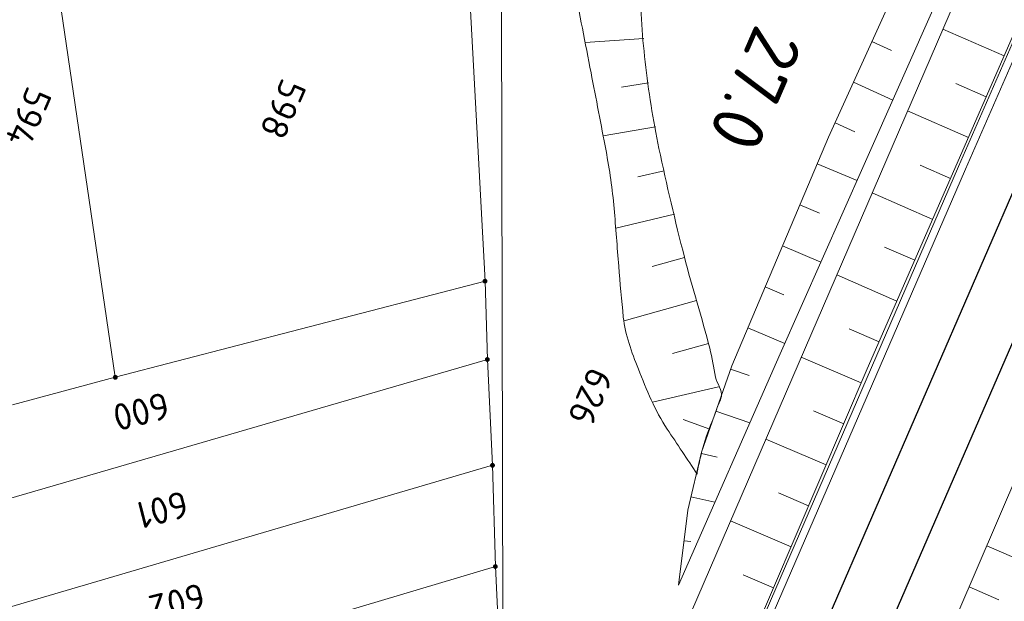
# Model space of a CAD drawing. Header units: metres. Extents: x 3425540 to 3446143, y 5432760 to 5444637.
# Tile 533 of 656: x 3437007 to 3437074, y 5444044 to 5444083. Entities that reach past the tile are written whole.
import ezdxf
from ezdxf.enums import TextEntityAlignment as Align

# ---------------------------------------------------------------- set-up
doc = ezdxf.new("R2010")
doc.units = ezdxf.units.M
for name, color, linetype, lineweight in [('B_Böschung', 9, 'Continuous', 18), ('B_Flurgrenzen', 9, 'Continuous', 18), ('B_Gleisachse', 9, 'Continuous', 25), ('B_Kilometrierung', 9, 'Continuous', 25), ('Bestand Kabeltröge', 9, 'Continuous', 18)]:
    doc.layers.add(name, color=color, linetype=linetype, lineweight=lineweight)
doc.styles.get("Standard").update_dxf_attribs({"font": 'isocpeur.ttf'})

msp = doc.modelspace()

# ---------------------------------------------------------------- linework, layer by layer
at = {"layer": 'B_Böschung'}
for p, q in [((3437073.667, 5444080.245), (3437069.539, 5444082.051)), ((3437049.434, 5444081.405), (3437045.481, 5444081.15)), ((3437064.777, 5444081.208), (3437066.087, 5444080.613)), ((3437049.745, 5444078.426), (3437047.935, 5444078.135)), ((3437063.536, 5444078.477), (3437066.182, 5444077.276)), ((3437072.464, 5444077.497), (3437070.407, 5444078.397)), ((3437071.262, 5444074.748), (3437067.16, 5444076.543)), ((3437050.219, 5444075.463), (3437046.693, 5444074.874)), ((3437062.295, 5444075.746), (3437063.633, 5444075.142)), ((3437061.099, 5444072.995), (3437063.78, 5444071.858)), ((3437070.06, 5444072), (3437068.015, 5444072.894)), ((3437050.799, 5444072.522), (3437049.016, 5444072.104)), ((3437068.858, 5444069.251), (3437064.782, 5444071.034)), ((3437059.928, 5444070.233), (3437061.244, 5444069.675)), ((3437051.483, 5444069.601), (3437047.538, 5444068.66)), ((3437058.757, 5444067.471), (3437061.342, 5444066.375)), ((3437067.655, 5444066.503), (3437065.624, 5444067.391)), ((3437052.168, 5444066.68), (3437049.981, 5444066.071)), ((3437066.453, 5444063.755), (3437062.405, 5444065.526)), ((3437057.587, 5444064.709), (3437058.855, 5444064.172)), ((3437052.972, 5444063.79), (3437048.103, 5444062.437)), ((3437056.415, 5444061.947), (3437058.91, 5444060.909)), ((3437065.25, 5444061.006), (3437063.233, 5444061.889)), ((3437053.778, 5444060.9), (3437051.349, 5444060.236)), ((3437064.055, 5444058.254), (3437060.013, 5444059.987)), ((3437055.259, 5444059.179), (3437056.513, 5444058.746)), ((3437054.449, 5444057.978), (3437050.01, 5444056.957)), ((3437054.277, 5444056.345), (3437056.564, 5444055.577)), ((3437062.876, 5444055.496), (3437060.849, 5444056.363)), ((3437053.861, 5444055.144), (3437052.076, 5444055.794)), ((3437061.696, 5444052.738), (3437057.633, 5444054.475)), ((3437053.302, 5444053.508), (3437054.367, 5444053.254)), ((3437053.013, 5444052.27), (3437053.02, 5444052.118)), ((3437060.516, 5444049.979), (3437058.48, 5444050.85)), ((3437052.602, 5444050.591), (3437054.214, 5444050.224)), ((3437059.337, 5444047.221), (3437055.255, 5444048.967)), ((3437052.134, 5444047.632), (3437052.581, 5444047.577)), ((3437072.502, 5444047.284), (3437076.501, 5444045.566)), ((3437058.157, 5444044.463), (3437056.111, 5444045.338)), ((3437071.317, 5444044.528), (3437073.312, 5444043.671))]:
    msp.add_line(p, q, dxfattribs=at)
for points in [[(3437112.461, 5444169.696), (3437111.718, 5444169.879), (3437110.804, 5444169.94), (3437110.121, 5444169.745), (3437109.598, 5444169.441), (3437109.025, 5444168.868), (3437108.574, 5444167.93), (3437100.879, 5444150.574), (3437093.258, 5444133.042), (3437083.567, 5444110.767), (3437080.765, 5444107.988), (3437070.812, 5444085), (3437042.046, 5444018.375), (3437027.562, 5443985.42), (3437023.175, 5443974.059), (3437016.6, 5443957.94), (3437014.869, 5443954.088), (3437014.455, 5443953.918)], [(3437111.837, 5444168.043), (3437112.149, 5444167.622), (3437110.488, 5444163.855), (3437105.905, 5444153.831), (3437092.206, 5444122.435), (3437079.863, 5444094.407), (3437064.459, 5444059.198), (3437048.543, 5444021.984), (3437038.533, 5443998.7), (3437025.047, 5443967.234), (3437018.221, 5443951.389), (3437016.957, 5443948.51), (3437016.864, 5443948.417)], [(3437117.023, 5444149.812), (3437101.871, 5444114.644), (3437102.362, 5444114.31), (3437100.876, 5444111.539), (3437099.9, 5444111.357), (3437093.988, 5444097.611), (3437076.097, 5444055.65), (3437053.669, 5444003.465), (3437040.986, 5443974.611), (3437033.595, 5443957.468), (3437030.365, 5443950.129), (3437019.047, 5443926.23)], [(3437051.768, 5444044.654), (3437052.389, 5444049.702), (3437053.32, 5444053.585), (3437055.339, 5444059.409), (3437061.859, 5444074.786), (3437066.905, 5444085.892), (3437070.859, 5444094.408), (3437073.576, 5444099.766), (3437075.982, 5444104.348), (3437077.613, 5444107.066), (3437078.777, 5444108.386), (3437079.942, 5444109.163), (3437080.795, 5444109.318), (3437082.038, 5444109.241)], [(3437051.768, 5444044.654), (3437058.594, 5444060.199), (3437064.26, 5444072.936), (3437076.596, 5444100.789), (3437079.623, 5444107.313), (3437080.477, 5444107.546), (3437082.038, 5444109.241)]]:
    msp.add_lwpolyline(points, dxfattribs=at)
for points, knots in [([(3437053.013, 5444052.27), (3437053.115, 5444052.709), (3437053.218, 5444053.147), (3437053.32, 5444053.585), (3437053.554, 5444054.586), (3437053.989, 5444055.532), (3437054.33, 5444056.497), (3437054.427, 5444056.772), (3437054.587, 5444057.042), (3437054.644, 5444057.318), (3437054.733, 5444057.751), (3437054.349, 5444058.192), (3437054.255, 5444058.638), (3437054.12, 5444059.28), (3437054.029, 5444059.941), (3437053.867, 5444060.58), (3437053.346, 5444062.637), (3437052.684, 5444064.658), (3437052.158, 5444066.715), (3437051.539, 5444069.137), (3437050.97, 5444071.565), (3437050.45, 5444074.015), (3437050.041, 5444075.943), (3437049.739, 5444077.878), (3437049.519, 5444079.84), (3437049.304, 5444081.755), (3437049.166, 5444083.67), (3437049.208, 5444085.587), (3437049.242, 5444087.126), (3437049.32, 5444088.665), (3437049.364, 5444090.204), (3437049.406, 5444091.679), (3437049.441, 5444093.156), (3437049.441, 5444094.631), (3437049.441, 5444096.184), (3437049.042, 5444097.704), (3437048.587, 5444099.213), (3437048.246, 5444100.343), (3437047.85, 5444101.421), (3437047.345, 5444102.474), (3437046.963, 5444103.271), (3437046.477, 5444104.007), (3437046.103, 5444104.804), (3437045.541, 5444106.002), (3437045.02, 5444107.214), (3437044.55, 5444108.454), (3437043.895, 5444110.183), (3437043.281, 5444111.918), (3437042.844, 5444113.712), (3437042.487, 5444115.18), (3437042.182, 5444116.655), (3437041.912, 5444118.139), (3437041.531, 5444120.233), (3437041.209, 5444122.338), (3437040.826, 5444124.43), (3437040.417, 5444126.667), (3437039.825, 5444128.864), (3437039.428, 5444131.108), (3437039.032, 5444133.345), (3437038.803, 5444135.601), (3437038.652, 5444137.865), (3437038.537, 5444139.585), (3437038.454, 5444141.304), (3437038.425, 5444143.026), (3437038.397, 5444144.683), (3437038.461, 5444146.341), (3437038.425, 5444147.997), (3437038.385, 5444149.81), (3437038.327, 5444151.623), (3437038.192, 5444153.433), (3437038.101, 5444154.652), (3437037.992, 5444155.867), (3437037.882, 5444157.083), (3437037.739, 5444158.664), (3437037.672, 5444160.255), (3437037.415, 5444161.821), (3437037.13, 5444163.556), (3437036.846, 5444165.29), (3437036.561, 5444167.024)], [0, 0, 0, 0, 0.011509, 0.011509, 0.011509, 0.037779, 0.037779, 0.037779, 0.045271, 0.045271, 0.045271, 0.057, 0.057, 0.057, 0.073879, 0.073879, 0.073879, 0.128159, 0.128159, 0.128159, 0.192059, 0.192059, 0.192059, 0.242336, 0.242336, 0.242336, 0.29139, 0.29139, 0.29139, 0.330764, 0.330764, 0.330764, 0.368502, 0.368502, 0.368502, 0.408227, 0.408227, 0.408227, 0.437969, 0.437969, 0.437969, 0.460473, 0.460473, 0.460473, 0.494281, 0.494281, 0.494281, 0.541396, 0.541396, 0.541396, 0.579955, 0.579955, 0.579955, 0.634367, 0.634367, 0.634367, 0.692518, 0.692518, 0.692518, 0.750488, 0.750488, 0.750488, 0.794518, 0.794518, 0.794518, 0.836887, 0.836887, 0.836887, 0.883261, 0.883261, 0.883261, 0.914482, 0.914482, 0.914482, 0.955061, 0.955061, 0.955061, 1, 1, 1, 1]), ([(3437053.02, 5444052.118), (3437052.347, 5444053.128), (3437051.675, 5444054.138), (3437051.002, 5444055.147), (3437050.174, 5444056.39), (3437049.617, 5444057.78), (3437049.061, 5444059.185), (3437048.61, 5444060.326), (3437048.176, 5444061.473), (3437048.051, 5444062.68), (3437047.933, 5444063.819), (3437047.834, 5444064.957), (3437047.74, 5444066.097), (3437047.633, 5444067.391), (3437047.547, 5444068.687), (3437047.43, 5444069.98), (3437047.312, 5444071.282), (3437047.129, 5444072.579), (3437046.886, 5444073.863), (3437046.555, 5444075.614), (3437046.218, 5444077.363), (3437045.88, 5444079.112), (3437045.495, 5444081.106), (3437045.094, 5444083.097), (3437044.716, 5444085.092), (3437044.365, 5444086.945), (3437044.136, 5444088.818), (3437043.862, 5444090.683), (3437043.602, 5444092.457), (3437043.438, 5444094.242), (3437043.164, 5444096.015), (3437042.846, 5444098.071), (3437042.282, 5444100.078), (3437041.689, 5444102.073), (3437041.121, 5444103.983), (3437040.392, 5444105.834), (3437039.826, 5444107.742), (3437039.506, 5444108.821), (3437039.182, 5444109.899), (3437038.972, 5444111.004), (3437038.483, 5444113.579), (3437038.056, 5444116.161), (3437037.652, 5444118.749), (3437037.098, 5444122.295), (3437036.541, 5444125.838), (3437036.022, 5444129.389), (3437035.657, 5444131.886), (3437035.341, 5444134.387), (3437035.012, 5444136.89), (3437034.662, 5444139.551), (3437034.342, 5444142.21), (3437034.158, 5444144.889), (3437034.001, 5444147.166), (3437034.454, 5444149.446), (3437034.391, 5444151.723), (3437034.286, 5444155.503), (3437034.194, 5444159.289), (3437033.925, 5444163.062), (3437033.847, 5444164.15), (3437033.77, 5444165.237), (3437033.692, 5444166.324)], [0, 0, 0, 0, 0.031177, 0.031177, 0.031177, 0.069556, 0.069556, 0.069556, 0.100719, 0.100719, 0.100719, 0.13011, 0.13011, 0.13011, 0.163477, 0.163477, 0.163477, 0.197064, 0.197064, 0.197064, 0.242845, 0.242845, 0.242845, 0.295032, 0.295032, 0.295032, 0.34348, 0.34348, 0.34348, 0.389543, 0.389543, 0.389543, 0.442952, 0.442952, 0.442952, 0.494068, 0.494068, 0.494068, 0.522952, 0.522952, 0.522952, 0.590252, 0.590252, 0.590252, 0.682458, 0.682458, 0.682458, 0.747291, 0.747291, 0.747291, 0.8162, 0.8162, 0.8162, 0.874775, 0.874775, 0.874775, 0.971986, 0.971986, 0.971986, 1, 1, 1, 1])]:
    msp.add_open_spline(points, degree=3, knots=knots, dxfattribs=at)
at = {"layer": 'B_Flurgrenzen'}
for p, q in [((3437013.881, 5444058.627), (3437009.658, 5444087.346)), ((3437037.759, 5444083.726), (3437038.75, 5444065.094)), ((3437039.863, 5444083.713), (3437039.951, 5444035.811)), ((3437013.881, 5444058.627), (3437038.75, 5444065.094)), ((3437038.75, 5444065.094), (3437038.904, 5444059.825)), ((3436995.12, 5444047.081), (3437038.904, 5444059.825)), ((3437038.904, 5444059.825), (3437039.251, 5444052.709)), ((3437006.961, 5444056.781), (3437013.881, 5444058.627)), ((3436997.504, 5444040.466), (3437039.251, 5444052.709)), ((3437039.251, 5444052.709), (3437039.443, 5444045.901)), ((3437039.443, 5444045.901), (3436998.888, 5444033.849)), ((3437039.443, 5444045.901), (3437039.676, 5444041))]:
    msp.add_line(p, q, dxfattribs=at)
for points in [[(3437038.875, 5444065.094), (3437038.874, 5444065.11), (3437038.871, 5444065.125), (3437038.866, 5444065.14), (3437038.859, 5444065.154), (3437038.851, 5444065.168), (3437038.842, 5444065.18), (3437038.83, 5444065.19), (3437038.817, 5444065.199), (3437038.803, 5444065.207), (3437038.788, 5444065.213), (3437038.774, 5444065.217), (3437038.758, 5444065.219), (3437038.742, 5444065.219), (3437038.726, 5444065.217), (3437038.712, 5444065.213), (3437038.697, 5444065.207), (3437038.683, 5444065.199), (3437038.67, 5444065.19), (3437038.658, 5444065.18), (3437038.649, 5444065.168), (3437038.641, 5444065.154), (3437038.634, 5444065.14), (3437038.629, 5444065.125), (3437038.626, 5444065.11), (3437038.625, 5444065.094), (3437038.626, 5444065.078), (3437038.629, 5444065.063), (3437038.634, 5444065.048), (3437038.641, 5444065.034), (3437038.649, 5444065.02), (3437038.658, 5444065.008), (3437038.67, 5444064.998), (3437038.683, 5444064.989), (3437038.697, 5444064.981), (3437038.712, 5444064.975), (3437038.726, 5444064.971), (3437038.742, 5444064.969), (3437038.758, 5444064.969), (3437038.774, 5444064.971), (3437038.788, 5444064.975), (3437038.803, 5444064.981), (3437038.817, 5444064.989), (3437038.83, 5444064.998), (3437038.842, 5444065.008), (3437038.851, 5444065.02), (3437038.859, 5444065.034), (3437038.866, 5444065.048), (3437038.871, 5444065.063), (3437038.874, 5444065.078), (3437038.875, 5444065.094)], [(3437038.85, 5444065.094), (3437038.849, 5444065.108), (3437038.846, 5444065.122), (3437038.842, 5444065.134), (3437038.836, 5444065.147), (3437038.827, 5444065.159), (3437038.817, 5444065.169), (3437038.806, 5444065.178), (3437038.794, 5444065.185), (3437038.781, 5444065.189), (3437038.768, 5444065.192), (3437038.754, 5444065.194), (3437038.739, 5444065.193), (3437038.725, 5444065.191), (3437038.713, 5444065.188), (3437038.7, 5444065.181), (3437038.688, 5444065.173), (3437038.678, 5444065.164), (3437038.668, 5444065.153), (3437038.661, 5444065.141), (3437038.656, 5444065.128), (3437038.652, 5444065.115), (3437038.65, 5444065.101), (3437038.65, 5444065.087), (3437038.652, 5444065.073), (3437038.656, 5444065.06), (3437038.661, 5444065.047), (3437038.668, 5444065.035), (3437038.678, 5444065.024), (3437038.688, 5444065.015), (3437038.7, 5444065.007), (3437038.713, 5444065), (3437038.725, 5444064.997), (3437038.739, 5444064.995), (3437038.754, 5444064.994), (3437038.768, 5444064.996), (3437038.781, 5444064.999), (3437038.794, 5444065.003), (3437038.806, 5444065.01), (3437038.817, 5444065.019), (3437038.827, 5444065.029), (3437038.836, 5444065.041), (3437038.842, 5444065.054), (3437038.846, 5444065.066), (3437038.849, 5444065.08), (3437038.85, 5444065.094)], [(3437038.826, 5444065.094), (3437038.825, 5444065.106), (3437038.822, 5444065.118), (3437038.817, 5444065.129), (3437038.811, 5444065.139), (3437038.802, 5444065.149), (3437038.793, 5444065.156), (3437038.782, 5444065.163), (3437038.771, 5444065.167), (3437038.759, 5444065.169), (3437038.747, 5444065.17), (3437038.735, 5444065.168), (3437038.723, 5444065.165), (3437038.713, 5444065.16), (3437038.702, 5444065.153), (3437038.693, 5444065.144), (3437038.686, 5444065.134), (3437038.68, 5444065.124), (3437038.676, 5444065.112), (3437038.674, 5444065.1), (3437038.674, 5444065.088), (3437038.676, 5444065.076), (3437038.68, 5444065.064), (3437038.686, 5444065.054), (3437038.693, 5444065.044), (3437038.702, 5444065.035), (3437038.712, 5444065.028), (3437038.723, 5444065.023), (3437038.735, 5444065.02), (3437038.747, 5444065.018), (3437038.759, 5444065.019), (3437038.771, 5444065.021), (3437038.782, 5444065.025), (3437038.793, 5444065.032), (3437038.802, 5444065.039), (3437038.811, 5444065.049), (3437038.817, 5444065.059), (3437038.822, 5444065.07), (3437038.825, 5444065.082), (3437038.826, 5444065.094)], [(3437038.801, 5444065.094), (3437038.8, 5444065.104), (3437038.797, 5444065.114), (3437038.792, 5444065.123), (3437038.786, 5444065.13), (3437038.779, 5444065.136), (3437038.77, 5444065.141), (3437038.76, 5444065.144), (3437038.75, 5444065.145), (3437038.74, 5444065.144), (3437038.73, 5444065.141), (3437038.721, 5444065.136), (3437038.714, 5444065.13), (3437038.708, 5444065.123), (3437038.703, 5444065.114), (3437038.7, 5444065.104), (3437038.699, 5444065.094), (3437038.7, 5444065.084), (3437038.703, 5444065.074), (3437038.708, 5444065.065), (3437038.714, 5444065.058), (3437038.721, 5444065.052), (3437038.73, 5444065.047), (3437038.74, 5444065.044), (3437038.75, 5444065.043), (3437038.76, 5444065.044), (3437038.77, 5444065.047), (3437038.779, 5444065.052), (3437038.786, 5444065.058), (3437038.792, 5444065.065), (3437038.797, 5444065.074), (3437038.8, 5444065.084), (3437038.801, 5444065.094)], [(3437038.777, 5444065.094), (3437038.776, 5444065.101), (3437038.773, 5444065.108), (3437038.768, 5444065.114), (3437038.762, 5444065.118), (3437038.755, 5444065.12), (3437038.748, 5444065.121), (3437038.741, 5444065.119), (3437038.734, 5444065.116), (3437038.729, 5444065.111), (3437038.725, 5444065.105), (3437038.723, 5444065.098), (3437038.723, 5444065.09), (3437038.725, 5444065.083), (3437038.729, 5444065.077), (3437038.734, 5444065.072), (3437038.741, 5444065.069), (3437038.748, 5444065.067), (3437038.755, 5444065.068), (3437038.762, 5444065.07), (3437038.768, 5444065.074), (3437038.773, 5444065.08), (3437038.776, 5444065.087), (3437038.777, 5444065.094)], [(3437039.029, 5444059.825), (3437039.028, 5444059.841), (3437039.025, 5444059.856), (3437039.02, 5444059.871), (3437039.013, 5444059.885), (3437039.005, 5444059.899), (3437038.996, 5444059.911), (3437038.984, 5444059.921), (3437038.971, 5444059.93), (3437038.957, 5444059.938), (3437038.942, 5444059.944), (3437038.928, 5444059.948), (3437038.912, 5444059.95), (3437038.896, 5444059.95), (3437038.88, 5444059.948), (3437038.866, 5444059.944), (3437038.851, 5444059.938), (3437038.837, 5444059.93), (3437038.824, 5444059.921), (3437038.812, 5444059.911), (3437038.803, 5444059.899), (3437038.795, 5444059.885), (3437038.788, 5444059.871), (3437038.783, 5444059.856), (3437038.78, 5444059.841), (3437038.779, 5444059.825), (3437038.78, 5444059.809), (3437038.783, 5444059.794), (3437038.788, 5444059.779), (3437038.795, 5444059.765), (3437038.803, 5444059.751), (3437038.812, 5444059.739), (3437038.824, 5444059.729), (3437038.837, 5444059.72), (3437038.851, 5444059.712), (3437038.866, 5444059.706), (3437038.88, 5444059.702), (3437038.896, 5444059.7), (3437038.912, 5444059.7), (3437038.928, 5444059.702), (3437038.942, 5444059.706), (3437038.957, 5444059.712), (3437038.971, 5444059.72), (3437038.984, 5444059.729), (3437038.996, 5444059.739), (3437039.005, 5444059.751), (3437039.013, 5444059.765), (3437039.02, 5444059.779), (3437039.025, 5444059.794), (3437039.028, 5444059.809), (3437039.029, 5444059.825)], [(3437039.004, 5444059.825), (3437039.003, 5444059.839), (3437039, 5444059.853), (3437038.996, 5444059.865), (3437038.99, 5444059.878), (3437038.981, 5444059.89), (3437038.971, 5444059.9), (3437038.96, 5444059.909), (3437038.948, 5444059.916), (3437038.935, 5444059.92), (3437038.922, 5444059.923), (3437038.908, 5444059.925), (3437038.893, 5444059.924), (3437038.879, 5444059.922), (3437038.867, 5444059.919), (3437038.854, 5444059.912), (3437038.842, 5444059.904), (3437038.832, 5444059.895), (3437038.822, 5444059.884), (3437038.815, 5444059.872), (3437038.81, 5444059.859), (3437038.806, 5444059.846), (3437038.804, 5444059.832), (3437038.804, 5444059.818), (3437038.806, 5444059.804), (3437038.81, 5444059.791), (3437038.815, 5444059.778), (3437038.822, 5444059.766), (3437038.832, 5444059.755), (3437038.842, 5444059.746), (3437038.854, 5444059.738), (3437038.867, 5444059.731), (3437038.879, 5444059.728), (3437038.893, 5444059.726), (3437038.908, 5444059.725), (3437038.922, 5444059.727), (3437038.935, 5444059.73), (3437038.948, 5444059.734), (3437038.96, 5444059.741), (3437038.971, 5444059.75), (3437038.981, 5444059.76), (3437038.99, 5444059.772), (3437038.996, 5444059.785), (3437039, 5444059.797), (3437039.003, 5444059.811), (3437039.004, 5444059.825)], [(3437038.98, 5444059.825), (3437038.979, 5444059.837), (3437038.976, 5444059.849), (3437038.971, 5444059.86), (3437038.965, 5444059.87), (3437038.956, 5444059.88), (3437038.947, 5444059.887), (3437038.936, 5444059.894), (3437038.925, 5444059.898), (3437038.913, 5444059.9), (3437038.901, 5444059.901), (3437038.889, 5444059.899), (3437038.877, 5444059.896), (3437038.867, 5444059.891), (3437038.856, 5444059.884), (3437038.847, 5444059.875), (3437038.84, 5444059.865), (3437038.834, 5444059.855), (3437038.83, 5444059.843), (3437038.828, 5444059.831), (3437038.828, 5444059.819), (3437038.83, 5444059.807), (3437038.834, 5444059.795), (3437038.84, 5444059.785), (3437038.847, 5444059.775), (3437038.856, 5444059.766), (3437038.866, 5444059.759), (3437038.877, 5444059.754), (3437038.889, 5444059.751), (3437038.901, 5444059.749), (3437038.913, 5444059.75), (3437038.925, 5444059.752), (3437038.936, 5444059.756), (3437038.947, 5444059.763), (3437038.956, 5444059.77), (3437038.965, 5444059.78), (3437038.971, 5444059.79), (3437038.976, 5444059.801), (3437038.979, 5444059.813), (3437038.98, 5444059.825)], [(3437038.955, 5444059.825), (3437038.954, 5444059.835), (3437038.951, 5444059.845), (3437038.946, 5444059.854), (3437038.94, 5444059.861), (3437038.933, 5444059.867), (3437038.924, 5444059.872), (3437038.914, 5444059.875), (3437038.904, 5444059.876), (3437038.894, 5444059.875), (3437038.884, 5444059.872), (3437038.875, 5444059.867), (3437038.868, 5444059.861), (3437038.862, 5444059.854), (3437038.857, 5444059.845), (3437038.854, 5444059.835), (3437038.853, 5444059.825), (3437038.854, 5444059.815), (3437038.857, 5444059.805), (3437038.862, 5444059.796), (3437038.868, 5444059.789), (3437038.875, 5444059.783), (3437038.884, 5444059.778), (3437038.894, 5444059.775), (3437038.904, 5444059.774), (3437038.914, 5444059.775), (3437038.924, 5444059.778), (3437038.933, 5444059.783), (3437038.94, 5444059.789), (3437038.946, 5444059.796), (3437038.951, 5444059.805), (3437038.954, 5444059.815), (3437038.955, 5444059.825)], [(3437038.931, 5444059.825), (3437038.93, 5444059.832), (3437038.927, 5444059.839), (3437038.922, 5444059.845), (3437038.916, 5444059.849), (3437038.909, 5444059.851), (3437038.902, 5444059.852), (3437038.895, 5444059.85), (3437038.888, 5444059.847), (3437038.883, 5444059.842), (3437038.879, 5444059.836), (3437038.877, 5444059.829), (3437038.877, 5444059.821), (3437038.879, 5444059.814), (3437038.883, 5444059.808), (3437038.888, 5444059.803), (3437038.895, 5444059.8), (3437038.902, 5444059.798), (3437038.909, 5444059.799), (3437038.916, 5444059.801), (3437038.922, 5444059.805), (3437038.927, 5444059.811), (3437038.93, 5444059.818), (3437038.931, 5444059.825)], [(3437014.006, 5444058.627), (3437014.005, 5444058.643), (3437014.002, 5444058.658), (3437013.997, 5444058.673), (3437013.99, 5444058.687), (3437013.982, 5444058.701), (3437013.973, 5444058.713), (3437013.961, 5444058.723), (3437013.948, 5444058.732), (3437013.934, 5444058.74), (3437013.919, 5444058.746), (3437013.905, 5444058.75), (3437013.889, 5444058.752), (3437013.873, 5444058.752), (3437013.857, 5444058.75), (3437013.843, 5444058.746), (3437013.828, 5444058.74), (3437013.814, 5444058.732), (3437013.801, 5444058.723), (3437013.789, 5444058.713), (3437013.78, 5444058.701), (3437013.772, 5444058.687), (3437013.765, 5444058.673), (3437013.76, 5444058.658), (3437013.757, 5444058.643), (3437013.756, 5444058.627), (3437013.757, 5444058.611), (3437013.76, 5444058.596), (3437013.765, 5444058.581), (3437013.772, 5444058.567), (3437013.78, 5444058.553), (3437013.789, 5444058.541), (3437013.801, 5444058.531), (3437013.814, 5444058.522), (3437013.828, 5444058.514), (3437013.843, 5444058.508), (3437013.857, 5444058.504), (3437013.873, 5444058.502), (3437013.889, 5444058.502), (3437013.905, 5444058.504), (3437013.919, 5444058.508), (3437013.934, 5444058.514), (3437013.948, 5444058.522), (3437013.961, 5444058.531), (3437013.973, 5444058.541), (3437013.982, 5444058.553), (3437013.99, 5444058.567), (3437013.997, 5444058.581), (3437014.002, 5444058.596), (3437014.005, 5444058.611), (3437014.006, 5444058.627)], [(3437013.981, 5444058.627), (3437013.98, 5444058.641), (3437013.977, 5444058.655), (3437013.973, 5444058.667), (3437013.967, 5444058.68), (3437013.958, 5444058.692), (3437013.948, 5444058.702), (3437013.937, 5444058.711), (3437013.925, 5444058.718), (3437013.912, 5444058.722), (3437013.899, 5444058.725), (3437013.885, 5444058.727), (3437013.87, 5444058.726), (3437013.856, 5444058.724), (3437013.844, 5444058.721), (3437013.831, 5444058.714), (3437013.819, 5444058.706), (3437013.809, 5444058.697), (3437013.799, 5444058.686), (3437013.792, 5444058.674), (3437013.787, 5444058.661), (3437013.783, 5444058.648), (3437013.781, 5444058.634), (3437013.781, 5444058.62), (3437013.783, 5444058.606), (3437013.787, 5444058.593), (3437013.792, 5444058.58), (3437013.799, 5444058.568), (3437013.809, 5444058.557), (3437013.819, 5444058.548), (3437013.831, 5444058.54), (3437013.844, 5444058.533), (3437013.856, 5444058.53), (3437013.87, 5444058.528), (3437013.885, 5444058.527), (3437013.899, 5444058.529), (3437013.912, 5444058.532), (3437013.925, 5444058.536), (3437013.937, 5444058.543), (3437013.948, 5444058.552), (3437013.958, 5444058.562), (3437013.967, 5444058.574), (3437013.973, 5444058.587), (3437013.977, 5444058.599), (3437013.98, 5444058.613), (3437013.981, 5444058.627)], [(3437013.957, 5444058.627), (3437013.956, 5444058.639), (3437013.953, 5444058.651), (3437013.948, 5444058.662), (3437013.942, 5444058.672), (3437013.933, 5444058.682), (3437013.924, 5444058.689), (3437013.913, 5444058.696), (3437013.902, 5444058.7), (3437013.89, 5444058.702), (3437013.878, 5444058.703), (3437013.866, 5444058.701), (3437013.854, 5444058.698), (3437013.844, 5444058.693), (3437013.833, 5444058.686), (3437013.824, 5444058.677), (3437013.817, 5444058.667), (3437013.811, 5444058.657), (3437013.807, 5444058.645), (3437013.805, 5444058.633), (3437013.805, 5444058.621), (3437013.807, 5444058.609), (3437013.811, 5444058.597), (3437013.817, 5444058.587), (3437013.824, 5444058.577), (3437013.833, 5444058.568), (3437013.843, 5444058.561), (3437013.854, 5444058.556), (3437013.866, 5444058.553), (3437013.878, 5444058.551), (3437013.89, 5444058.552), (3437013.902, 5444058.554), (3437013.913, 5444058.558), (3437013.924, 5444058.565), (3437013.933, 5444058.572), (3437013.942, 5444058.582), (3437013.948, 5444058.592), (3437013.953, 5444058.603), (3437013.956, 5444058.615), (3437013.957, 5444058.627)], [(3437013.932, 5444058.627), (3437013.931, 5444058.637), (3437013.928, 5444058.647), (3437013.923, 5444058.656), (3437013.917, 5444058.663), (3437013.91, 5444058.669), (3437013.901, 5444058.674), (3437013.891, 5444058.677), (3437013.881, 5444058.678), (3437013.871, 5444058.677), (3437013.861, 5444058.674), (3437013.852, 5444058.669), (3437013.845, 5444058.663), (3437013.839, 5444058.656), (3437013.834, 5444058.647), (3437013.831, 5444058.637), (3437013.83, 5444058.627), (3437013.831, 5444058.617), (3437013.834, 5444058.607), (3437013.839, 5444058.598), (3437013.845, 5444058.591), (3437013.852, 5444058.585), (3437013.861, 5444058.58), (3437013.871, 5444058.577), (3437013.881, 5444058.576), (3437013.891, 5444058.577), (3437013.901, 5444058.58), (3437013.91, 5444058.585), (3437013.917, 5444058.591), (3437013.923, 5444058.598), (3437013.928, 5444058.607), (3437013.931, 5444058.617), (3437013.932, 5444058.627)], [(3437013.908, 5444058.627), (3437013.907, 5444058.634), (3437013.904, 5444058.641), (3437013.899, 5444058.647), (3437013.893, 5444058.651), (3437013.886, 5444058.653), (3437013.879, 5444058.654), (3437013.872, 5444058.652), (3437013.865, 5444058.649), (3437013.86, 5444058.644), (3437013.856, 5444058.638), (3437013.854, 5444058.631), (3437013.854, 5444058.623), (3437013.856, 5444058.616), (3437013.86, 5444058.61), (3437013.865, 5444058.605), (3437013.872, 5444058.602), (3437013.879, 5444058.6), (3437013.886, 5444058.601), (3437013.893, 5444058.603), (3437013.899, 5444058.607), (3437013.904, 5444058.613), (3437013.907, 5444058.62), (3437013.908, 5444058.627)], [(3437039.376, 5444052.709), (3437039.375, 5444052.725), (3437039.372, 5444052.74), (3437039.367, 5444052.755), (3437039.36, 5444052.769), (3437039.352, 5444052.783), (3437039.343, 5444052.795), (3437039.331, 5444052.805), (3437039.318, 5444052.814), (3437039.304, 5444052.822), (3437039.289, 5444052.828), (3437039.275, 5444052.832), (3437039.259, 5444052.834), (3437039.243, 5444052.834), (3437039.227, 5444052.832), (3437039.213, 5444052.828), (3437039.198, 5444052.822), (3437039.184, 5444052.814), (3437039.171, 5444052.805), (3437039.159, 5444052.795), (3437039.15, 5444052.783), (3437039.142, 5444052.769), (3437039.135, 5444052.755), (3437039.13, 5444052.74), (3437039.127, 5444052.725), (3437039.126, 5444052.709), (3437039.127, 5444052.693), (3437039.13, 5444052.678), (3437039.135, 5444052.663), (3437039.142, 5444052.649), (3437039.15, 5444052.635), (3437039.159, 5444052.623), (3437039.171, 5444052.613), (3437039.184, 5444052.604), (3437039.198, 5444052.596), (3437039.213, 5444052.59), (3437039.227, 5444052.586), (3437039.243, 5444052.584), (3437039.259, 5444052.584), (3437039.275, 5444052.586), (3437039.289, 5444052.59), (3437039.304, 5444052.596), (3437039.318, 5444052.604), (3437039.331, 5444052.613), (3437039.343, 5444052.623), (3437039.352, 5444052.635), (3437039.36, 5444052.649), (3437039.367, 5444052.663), (3437039.372, 5444052.678), (3437039.375, 5444052.693), (3437039.376, 5444052.709)], [(3437039.351, 5444052.709), (3437039.35, 5444052.723), (3437039.347, 5444052.737), (3437039.343, 5444052.749), (3437039.337, 5444052.762), (3437039.328, 5444052.774), (3437039.318, 5444052.784), (3437039.307, 5444052.793), (3437039.295, 5444052.8), (3437039.282, 5444052.804), (3437039.269, 5444052.807), (3437039.255, 5444052.809), (3437039.24, 5444052.808), (3437039.226, 5444052.806), (3437039.214, 5444052.803), (3437039.201, 5444052.796), (3437039.189, 5444052.788), (3437039.179, 5444052.779), (3437039.169, 5444052.768), (3437039.162, 5444052.756), (3437039.157, 5444052.743), (3437039.153, 5444052.73), (3437039.151, 5444052.716), (3437039.151, 5444052.702), (3437039.153, 5444052.688), (3437039.157, 5444052.675), (3437039.162, 5444052.662), (3437039.169, 5444052.65), (3437039.179, 5444052.639), (3437039.189, 5444052.63), (3437039.201, 5444052.622), (3437039.214, 5444052.615), (3437039.226, 5444052.612), (3437039.24, 5444052.61), (3437039.255, 5444052.609), (3437039.269, 5444052.611), (3437039.282, 5444052.614), (3437039.295, 5444052.618), (3437039.307, 5444052.625), (3437039.318, 5444052.634), (3437039.328, 5444052.644), (3437039.337, 5444052.656), (3437039.343, 5444052.669), (3437039.347, 5444052.681), (3437039.35, 5444052.695), (3437039.351, 5444052.709)], [(3437039.327, 5444052.709), (3437039.326, 5444052.721), (3437039.323, 5444052.733), (3437039.318, 5444052.744), (3437039.312, 5444052.754), (3437039.303, 5444052.764), (3437039.294, 5444052.771), (3437039.283, 5444052.778), (3437039.272, 5444052.782), (3437039.26, 5444052.784), (3437039.248, 5444052.785), (3437039.236, 5444052.783), (3437039.224, 5444052.78), (3437039.214, 5444052.775), (3437039.203, 5444052.768), (3437039.194, 5444052.759), (3437039.187, 5444052.749), (3437039.181, 5444052.739), (3437039.177, 5444052.727), (3437039.175, 5444052.715), (3437039.175, 5444052.703), (3437039.177, 5444052.691), (3437039.181, 5444052.679), (3437039.187, 5444052.669), (3437039.194, 5444052.659), (3437039.203, 5444052.65), (3437039.213, 5444052.643), (3437039.224, 5444052.638), (3437039.236, 5444052.635), (3437039.248, 5444052.633), (3437039.26, 5444052.634), (3437039.272, 5444052.636), (3437039.283, 5444052.64), (3437039.294, 5444052.647), (3437039.303, 5444052.654), (3437039.312, 5444052.664), (3437039.318, 5444052.674), (3437039.323, 5444052.685), (3437039.326, 5444052.697), (3437039.327, 5444052.709)], [(3437039.302, 5444052.709), (3437039.301, 5444052.719), (3437039.298, 5444052.729), (3437039.293, 5444052.738), (3437039.287, 5444052.745), (3437039.28, 5444052.751), (3437039.271, 5444052.756), (3437039.261, 5444052.759), (3437039.251, 5444052.76), (3437039.241, 5444052.759), (3437039.231, 5444052.756), (3437039.222, 5444052.751), (3437039.215, 5444052.745), (3437039.209, 5444052.738), (3437039.204, 5444052.729), (3437039.201, 5444052.719), (3437039.2, 5444052.709), (3437039.201, 5444052.699), (3437039.204, 5444052.689), (3437039.209, 5444052.68), (3437039.215, 5444052.673), (3437039.222, 5444052.667), (3437039.231, 5444052.662), (3437039.241, 5444052.659), (3437039.251, 5444052.658), (3437039.261, 5444052.659), (3437039.271, 5444052.662), (3437039.28, 5444052.667), (3437039.287, 5444052.673), (3437039.293, 5444052.68), (3437039.298, 5444052.689), (3437039.301, 5444052.699), (3437039.302, 5444052.709)], [(3437039.278, 5444052.709), (3437039.277, 5444052.716), (3437039.274, 5444052.723), (3437039.269, 5444052.729), (3437039.263, 5444052.733), (3437039.256, 5444052.735), (3437039.249, 5444052.736), (3437039.242, 5444052.734), (3437039.235, 5444052.731), (3437039.23, 5444052.726), (3437039.226, 5444052.72), (3437039.224, 5444052.713), (3437039.224, 5444052.705), (3437039.226, 5444052.698), (3437039.23, 5444052.692), (3437039.235, 5444052.687), (3437039.242, 5444052.684), (3437039.249, 5444052.682), (3437039.256, 5444052.683), (3437039.263, 5444052.685), (3437039.269, 5444052.689), (3437039.274, 5444052.695), (3437039.277, 5444052.702), (3437039.278, 5444052.709)], [(3437039.568, 5444045.901), (3437039.567, 5444045.917), (3437039.564, 5444045.932), (3437039.559, 5444045.947), (3437039.552, 5444045.961), (3437039.544, 5444045.975), (3437039.535, 5444045.987), (3437039.523, 5444045.997), (3437039.51, 5444046.006), (3437039.496, 5444046.014), (3437039.481, 5444046.02), (3437039.467, 5444046.024), (3437039.451, 5444046.026), (3437039.435, 5444046.026), (3437039.419, 5444046.024), (3437039.405, 5444046.02), (3437039.39, 5444046.014), (3437039.376, 5444046.006), (3437039.363, 5444045.997), (3437039.351, 5444045.987), (3437039.342, 5444045.975), (3437039.334, 5444045.961), (3437039.327, 5444045.947), (3437039.322, 5444045.932), (3437039.319, 5444045.917), (3437039.318, 5444045.901), (3437039.319, 5444045.885), (3437039.322, 5444045.87), (3437039.327, 5444045.855), (3437039.334, 5444045.841), (3437039.342, 5444045.827), (3437039.351, 5444045.815), (3437039.363, 5444045.805), (3437039.376, 5444045.796), (3437039.39, 5444045.788), (3437039.405, 5444045.782), (3437039.419, 5444045.778), (3437039.435, 5444045.776), (3437039.451, 5444045.776), (3437039.467, 5444045.778), (3437039.481, 5444045.782), (3437039.496, 5444045.788), (3437039.51, 5444045.796), (3437039.523, 5444045.805), (3437039.535, 5444045.815), (3437039.544, 5444045.827), (3437039.552, 5444045.841), (3437039.559, 5444045.855), (3437039.564, 5444045.87), (3437039.567, 5444045.885), (3437039.568, 5444045.901)], [(3437039.543, 5444045.901), (3437039.542, 5444045.915), (3437039.539, 5444045.929), (3437039.535, 5444045.941), (3437039.529, 5444045.954), (3437039.52, 5444045.966), (3437039.51, 5444045.976), (3437039.499, 5444045.985), (3437039.487, 5444045.992), (3437039.474, 5444045.996), (3437039.461, 5444045.999), (3437039.447, 5444046.001), (3437039.432, 5444046), (3437039.418, 5444045.998), (3437039.406, 5444045.995), (3437039.393, 5444045.988), (3437039.381, 5444045.98), (3437039.371, 5444045.971), (3437039.361, 5444045.96), (3437039.354, 5444045.948), (3437039.349, 5444045.935), (3437039.345, 5444045.922), (3437039.343, 5444045.908), (3437039.343, 5444045.894), (3437039.345, 5444045.88), (3437039.349, 5444045.867), (3437039.354, 5444045.854), (3437039.361, 5444045.842), (3437039.371, 5444045.831), (3437039.381, 5444045.822), (3437039.393, 5444045.814), (3437039.406, 5444045.807), (3437039.418, 5444045.804), (3437039.432, 5444045.802), (3437039.447, 5444045.801), (3437039.461, 5444045.803), (3437039.474, 5444045.806), (3437039.487, 5444045.81), (3437039.499, 5444045.817), (3437039.51, 5444045.826), (3437039.52, 5444045.836), (3437039.529, 5444045.848), (3437039.535, 5444045.861), (3437039.539, 5444045.873), (3437039.542, 5444045.887), (3437039.543, 5444045.901)], [(3437039.519, 5444045.901), (3437039.518, 5444045.913), (3437039.515, 5444045.925), (3437039.51, 5444045.936), (3437039.504, 5444045.946), (3437039.495, 5444045.956), (3437039.486, 5444045.963), (3437039.475, 5444045.97), (3437039.464, 5444045.974), (3437039.452, 5444045.976), (3437039.44, 5444045.977), (3437039.428, 5444045.975), (3437039.416, 5444045.972), (3437039.406, 5444045.967), (3437039.395, 5444045.96), (3437039.386, 5444045.951), (3437039.379, 5444045.941), (3437039.373, 5444045.931), (3437039.369, 5444045.919), (3437039.367, 5444045.907), (3437039.367, 5444045.895), (3437039.369, 5444045.883), (3437039.373, 5444045.871), (3437039.379, 5444045.861), (3437039.386, 5444045.851), (3437039.395, 5444045.842), (3437039.405, 5444045.835), (3437039.416, 5444045.83), (3437039.428, 5444045.827), (3437039.44, 5444045.825), (3437039.452, 5444045.826), (3437039.464, 5444045.828), (3437039.475, 5444045.832), (3437039.486, 5444045.839), (3437039.495, 5444045.846), (3437039.504, 5444045.856), (3437039.51, 5444045.866), (3437039.515, 5444045.877), (3437039.518, 5444045.889), (3437039.519, 5444045.901)], [(3437039.494, 5444045.901), (3437039.493, 5444045.911), (3437039.49, 5444045.921), (3437039.485, 5444045.93), (3437039.479, 5444045.937), (3437039.472, 5444045.943), (3437039.463, 5444045.948), (3437039.453, 5444045.951), (3437039.443, 5444045.952), (3437039.433, 5444045.951), (3437039.423, 5444045.948), (3437039.414, 5444045.943), (3437039.407, 5444045.937), (3437039.401, 5444045.93), (3437039.396, 5444045.921), (3437039.393, 5444045.911), (3437039.392, 5444045.901), (3437039.393, 5444045.891), (3437039.396, 5444045.881), (3437039.401, 5444045.872), (3437039.407, 5444045.865), (3437039.414, 5444045.859), (3437039.423, 5444045.854), (3437039.433, 5444045.851), (3437039.443, 5444045.85), (3437039.453, 5444045.851), (3437039.463, 5444045.854), (3437039.472, 5444045.859), (3437039.479, 5444045.865), (3437039.485, 5444045.872), (3437039.49, 5444045.881), (3437039.493, 5444045.891), (3437039.494, 5444045.901)], [(3437039.47, 5444045.901), (3437039.469, 5444045.908), (3437039.466, 5444045.915), (3437039.461, 5444045.921), (3437039.455, 5444045.925), (3437039.448, 5444045.927), (3437039.441, 5444045.928), (3437039.434, 5444045.926), (3437039.427, 5444045.923), (3437039.422, 5444045.918), (3437039.418, 5444045.912), (3437039.416, 5444045.905), (3437039.416, 5444045.897), (3437039.418, 5444045.89), (3437039.422, 5444045.884), (3437039.427, 5444045.879), (3437039.434, 5444045.876), (3437039.441, 5444045.874), (3437039.448, 5444045.875), (3437039.455, 5444045.877), (3437039.461, 5444045.881), (3437039.466, 5444045.887), (3437039.469, 5444045.894), (3437039.47, 5444045.901)]]:
    msp.add_lwpolyline(points, dxfattribs=at)
at = {"layer": 'B_Gleisachse'}
for p, q in [((3437185.521, 5444327.673), (3436939.527, 5443760.465)), ((3437189.191, 5444326.081), (3436943.198, 5443758.877))]:
    msp.add_line(p, q, dxfattribs=at)
at = {"layer": 'Bestand Kabeltröge'}
for p, q in [((3437087.394, 5444111.257), (3437070.599, 5444072.814)), ((3437087.852, 5444111.057), (3437071.057, 5444072.614)), ((3437070.599, 5444072.813), (3437034.107, 5443988.539)), ((3437071.057, 5444072.615), (3437034.565, 5443988.341))]:
    msp.add_line(p, q, dxfattribs=at)

# ---------------------------------------------------------------- texts
at = {"layer": 'B_Flurgrenzen'}
for s, rotation, p in [('598', 246.59998, (3437025.16, 5444076.656)), ('594', 246.59998, (3437008.042, 5444076.121)), ('626', 246.59998, (3437045.845, 5444057.302)), ('600', 194.40798, (3437015.62, 5444056.32)), ('601', 194.40798, (3437017.047, 5444049.72)), ('602', 194.40798, (3437018.028, 5444043.478))]:
    msp.add_text(s, height=1.8, rotation=rotation, dxfattribs=at).set_placement(p, align=Align.MIDDLE)
at = {"layer": 'B_Kilometrierung'}
msp.add_text('27.0', height=3.499, rotation=246.55345, dxfattribs=at).set_placement((3437056.948, 5444078.015), align=Align.MIDDLE)

doc.saveas('drawing.dxf')
